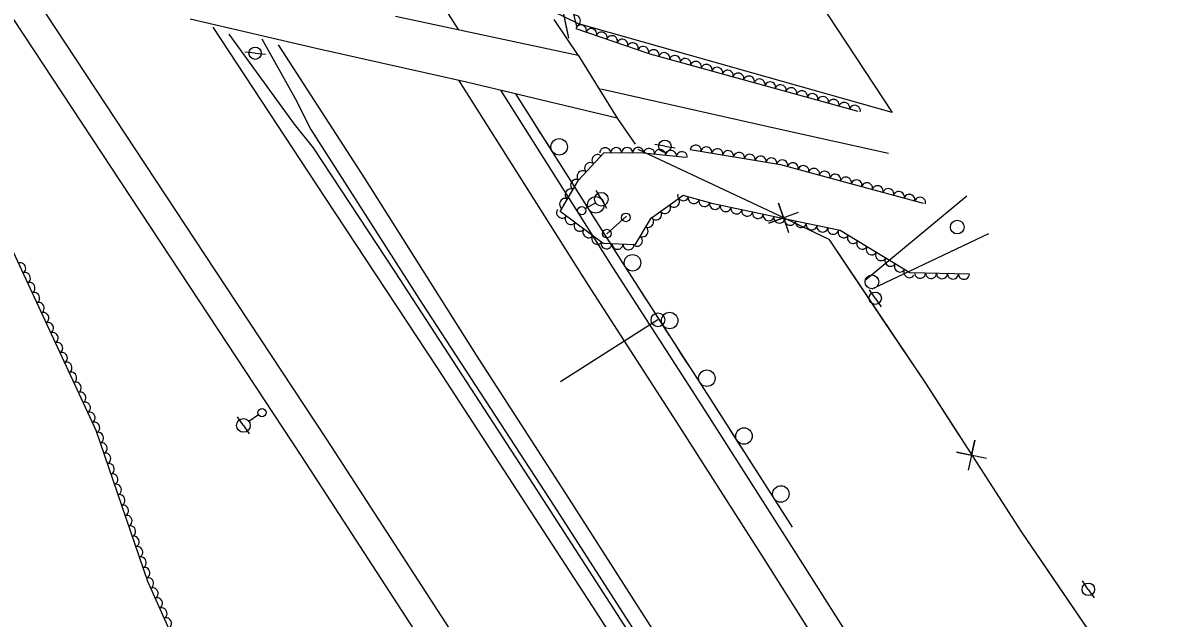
# Model space of a CAD drawing. Extents: x 1746719 to 1766531, y 631721 to 662391.
# Drawn here: x 1759270.6 to 1759684.8, y 642327.4 to 642544.3 of the extents above; entities that cross this region are included whole.
import ezdxf

# ---------------------------------------------------------------- set-up
doc = ezdxf.new("R2010")
doc.units = 0
for name, color, linetype in [('SURVEY - AERIAL SURVEY - Photo Control - Points - Elevations', 7, 'Continuous'), ('SURVEY - AERIAL SURVEY - Photo Control - Points - Locators', 7, 'Continuous'), ('SURVEY - AERIAL SURVEY - Photo Control - Points - Numbers', 7, 'Continuous'), ('SURVEY - AERIAL SURVEY - Photo Control with Text', 7, 'Continuous'), ('SURVEY - CENTERLINE - Existing Roads - Development', 7, 'Continuous'), ('SURVEY - CENTERLINE - Existing Roads Curve Text', 7, 'Continuous'), ('SURVEY - CENTERLINE - Existing Roads Text', 7, 'Continuous'), ('SURVEY - CONTROL - Grid', 7, 'Continuous')]:
    doc.layers.add(name, color=color, linetype=linetype)

msp = doc.modelspace()

# ---------------------------------------------------------------- linework, layer by layer
at = {"layer": 'SURVEY - AERIAL SURVEY - Photo Control - Points - Elevations'}
for points in [[(1759382.41, 642615.22), (1759429.14, 642541.83)], [(1759256.28, 642562.06), (1759331.34, 642448.21), (1759372.09, 642386.38), (1759428.32, 642299.79), (1759481.08, 642217.88), (1759538.71, 642129.24), (1759603.54, 642028.16), (1759659.74, 641942.25), (1759711.51, 641861.77), (1759776.52, 641763.39), (1759827.75, 641682.76), (1759880.28, 641600.83), (1759924.14, 641534.16), (1759977.94, 641451.1), (1760016.39, 641391.3), (1760062.96, 641319.36), (1760103.56, 641256.45), (1760143.11, 641194.73), (1760191.91, 641118.87), (1760244.47, 641040.54), (1760278.02, 640988.87), (1760344.17, 640886.4)], [(1759271.68, 642558.69), (1759340.52, 642454.26), (1759381.29, 642392.41), (1759437.55, 642305.76), (1759490.31, 642223.86), (1759547.95, 642135.2), (1759612.77, 642034.14), (1759668.97, 641948.23), (1759720.72, 641867.78), (1759785.75, 641769.38), (1759837.02, 641688.68), (1759889.51, 641606.82), (1759933.35, 641540.17), (1759987.18, 641457.06), (1760025.63, 641397.26), (1760072.2, 641325.33), (1760112.81, 641262.4), (1760152.37, 641200.67), (1760201.11, 641124.91), (1760253.65, 641046.61), (1760287.26, 640994.85), (1760353.41, 640892.37)], [(1759339.73, 642542.67), (1759380.59, 642480.68), (1759421.46, 642418.69), (1759477.86, 642331.83), (1759530.61, 642249.94), (1759588.28, 642161.24), (1759653.06, 642060.23), (1759709.23, 641974.36), (1759760.93, 641894), (1759826.04, 641795.48), (1759877.48, 641714.5), (1759929.76, 641632.96), (1759973.54, 641566.41), (1760027.51, 641483.09), (1760065.96, 641423.28), (1760112.51, 641351.39), (1760153.19, 641288.36), (1760192.76, 641226.6), (1760241.22, 641151.27), (1760293.71, 641073.05), (1760327.55, 641020.94), (1760393.74, 640918.4)], [(1759363.62, 642536.25), (1759395.13, 642487.52), (1759435.72, 642423.3), (1759469.3, 642371.23), (1759500.72, 642321.98), (1759539.35, 642260.94), (1759577, 642202.62), (1759610.73, 642150.66), (1759649.07, 642091.68), (1759686.79, 642032.95)], [(1759429.27, 642523.36), (1759476.18, 642449.13), (1759509.71, 642397.15), (1759541.23, 642347.72), (1759579.79, 642286.79), (1759617.29, 642228.71), (1759650.99, 642176.81), (1759689.39, 642117.73)], [(1759444.57, 642519.73), (1759485.45, 642455.05), (1759518.96, 642403.08), (1759550.52, 642353.62), (1759589.06, 642292.71), (1759626.53, 642234.68), (1759660.21, 642182.8), (1759698.63, 642123.7)], [(1759481.07, 642520.26), (1759546.41, 642505.61), (1759585.82, 642496.81)]]:
    msp.add_lwpolyline(points, dxfattribs=at)
at = {"layer": 'SURVEY - AERIAL SURVEY - Photo Control - Points - Locators'}
msp.add_lwpolyline([(1759470.07, 642689.62), (1759587.17, 642511.63), (1759472.97, 642543.97), (1759453.79, 642553.41), (1759432.21, 642560.75), (1759407.67, 642620.4), (1759399.65, 642634.35), (1759470.07, 642689.62)], dxfattribs=at)
at = {"layer": 'SURVEY - AERIAL SURVEY - Photo Control - Points - Numbers'}
for points in [[(1759345.56, 642540.12), (1759369.43, 642507.42), (1759376.29, 642498.78), (1759406.04, 642453.59), (1759456.4, 642376.16), (1759516.08, 642283.87), (1759556.82, 642220.43), (1759597.59, 642157.91), (1759654.19, 642071.42), (1759714.99, 641977.18), (1759758.52, 641910), (1759805.91, 641836.88), (1759854.97, 641760.37), (1759907.97, 641679.1), (1759964.38, 641590.9), (1760012.24, 641518.09), (1760081.05, 641410.57), (1760126.05, 641341.92), (1760170.81, 641272.63), (1760237.12, 641169.73), (1760281.11, 641102.87), (1760319.96, 641040.85), (1760359.87, 640980.23), (1760396.33, 640923.21)], [(1759357.59, 642538.44), (1759369.81, 642516.74), (1759375.52, 642505.49), (1759415.88, 642442.25), (1759464.07, 642368.31), (1759506.49, 642302.41), (1759551.89, 642231.53), (1759599.85, 642158.57), (1759643.49, 642091.23), (1759685.97, 642024.92)], [(1759550.8, 642360.61), (1759522.33, 642405.24), (1759488.82, 642457.2), (1759450.15, 642518.39)], [(1759452.42, 642514.8), (1759450.15, 642518.39)], [(1759456.64, 642508.12), (1759454.13, 642512.1)], [(1759459.15, 642504.15), (1759456.64, 642508.12)], [(1759465.78, 642493.67), (1759460.86, 642501.45)], [(1759470, 642486.99), (1759467.49, 642490.96)], [(1759472.51, 642483.02), (1759470, 642486.99)], [(1759479.13, 642472.54), (1759474.22, 642480.31)], [(1759483.35, 642465.86), (1759480.84, 642469.83)], [(1759485.86, 642461.88), (1759483.35, 642465.86)], [(1759492.54, 642451.44), (1759488.82, 642457.2), (1759487.57, 642459.18)], [(1759496.82, 642444.8), (1759494.28, 642448.75)], [(1759499.37, 642440.85), (1759496.82, 642444.8)], [(1759506.09, 642430.43), (1759501.1, 642438.16)], [(1759510.37, 642423.79), (1759507.83, 642427.74)], [(1759512.92, 642419.84), (1759510.37, 642423.79)], [(1759519.64, 642409.42), (1759514.66, 642417.15)], [(1759523.91, 642402.77), (1759522.33, 642405.24), (1759521.38, 642406.73)], [(1759526.44, 642398.81), (1759523.91, 642402.77)], [(1759533.11, 642388.35), (1759528.16, 642396.11)], [(1759537.35, 642381.69), (1759534.83, 642385.65)], [(1759539.88, 642377.73), (1759537.35, 642381.69)], [(1759546.55, 642367.28), (1759541.6, 642375.03)], [(1759550.8, 642360.61), (1759548.27, 642364.58)]]:
    msp.add_lwpolyline(points, dxfattribs=at)
for centre, start, end in [((1759465.88, 642499.12), 325.5621, 325.5481), ((1759479.23, 642477.99), 325.5621, 325.5481), ((1759492.59, 642456.89), 326.0875, 326.0735), ((1759506.14, 642435.88), 326.0875, 326.0735), ((1759519.69, 642414.87), 326.0875, 326.0735), ((1759533.19, 642393.81), 325.8008, 325.7868), ((1759546.63, 642372.73), 325.8008, 325.7868)]:
    msp.add_arc(centre, 3, start, end, dxfattribs=at)
at = {"layer": 'SURVEY - AERIAL SURVEY - Photo Control with Text'}
for points in [[(1759431.83, 642645.18), (1759455.58, 642613.97), (1759458.62, 642597.05), (1759472.26, 642543.03)], [(1759471.92, 642542.28), (1759498.85, 642533.03), (1759574.65, 642512.07)], [(1759228.36, 642513.01), (1759248.15, 642501.04), (1759263.86, 642467.69), (1759297.17, 642395.94), (1759316, 642340.95), (1759340.95, 642284.97), (1759358.96, 642264.07), (1759379.28, 642223.7), (1759412.23, 642179.79), (1759435.54, 642150.53), (1759461.16, 642112), (1759472.08, 642081.01), (1759501.45, 642040.98)], [(1759513.62, 642498.22), (1759546.52, 642492.64), (1759568.84, 642486.65), (1759598.39, 642478.6)], [(1759615.29, 642452.72), (1759593.57, 642453.25), (1759568.16, 642468.67), (1759547.2, 642473.03), (1759521.99, 642478.39), (1759511.01, 642481.4), (1759499.01, 642472.84), (1759493.48, 642463.45), (1759481.9, 642463.93), (1759466.29, 642475.53), (1759472.97, 642486.99), (1759482.13, 642496.92), (1759495.34, 642497.04), (1759511.97, 642495.35)]]:
    msp.add_lwpolyline(points, dxfattribs=at)
for centre, major_axis in [((1759471.74, 642545.09), (0.49, -1.94)), ((1759473.81, 642541.63), (1.89, -0.65)), ((1759477.59, 642540.33), (1.89, -0.65)), ((1759481.38, 642539.03), (1.89, -0.65)), ((1759485.16, 642537.73), (1.89, -0.65)), ((1759488.94, 642536.43), (1.89, -0.65)), ((1759492.72, 642535.13), (1.89, -0.65)), ((1759496.51, 642533.83), (1.89, -0.65)), ((1759500.32, 642532.62), (1.93, -0.53)), ((1759504.17, 642531.55), (1.93, -0.53)), ((1759508.03, 642530.49), (1.93, -0.53)), ((1759511.88, 642529.42), (1.93, -0.53)), ((1759515.74, 642528.35), (1.93, -0.53)), ((1759519.59, 642527.29), (1.93, -0.53)), ((1759523.45, 642526.22), (1.93, -0.53)), ((1759527.3, 642525.16), (1.93, -0.53)), ((1759531.16, 642524.09), (1.93, -0.53)), ((1759535.02, 642523.02), (1.93, -0.53)), ((1759538.87, 642521.96), (1.93, -0.53)), ((1759542.73, 642520.89), (1.93, -0.53)), ((1759546.58, 642519.83), (1.93, -0.53)), ((1759550.44, 642518.76), (1.93, -0.53)), ((1759554.29, 642517.69), (1.93, -0.53)), ((1759558.15, 642516.63), (1.93, -0.53)), ((1759562, 642515.56), (1.93, -0.53)), ((1759565.86, 642514.5), (1.93, -0.53)), ((1759569.71, 642513.43), (1.93, -0.53)), ((1759573.57, 642512.36), (1.93, -0.53)), ((1759482.65, 642496.93), (2, 0.02)), ((1759486.65, 642496.96), (2, 0.02)), ((1759490.65, 642497), (2, 0.02)), ((1759494.65, 642497.03), (2, 0.02)), ((1759498.64, 642496.7), (1.99, -0.2)), ((1759502.62, 642496.3), (1.99, -0.2)), ((1759506.59, 642495.9), (1.99, -0.2)), ((1759510.57, 642495.49), (1.99, -0.2)), ((1759515.59, 642497.89), (1.97, -0.33)), ((1759519.54, 642497.22), (1.97, -0.33)), ((1759523.48, 642496.55), (1.97, -0.33)), ((1759527.42, 642495.88), (1.97, -0.33)), ((1759477.06, 642491.43), (1.36, 1.47)), ((1759479.77, 642494.37), (1.36, 1.47)), ((1759531.37, 642495.21), (1.97, -0.33)), ((1759535.31, 642494.54), (1.97, -0.33)), ((1759539.25, 642493.87), (1.97, -0.33)), ((1759543.2, 642493.21), (1.97, -0.33)), ((1759547.13, 642492.48), (1.93, -0.52)), ((1759550.99, 642491.44), (1.93, -0.52)), ((1759474.35, 642488.49), (1.36, 1.47)), ((1759554.86, 642490.4), (1.93, -0.52)), ((1759558.72, 642489.37), (1.93, -0.52)), ((1759562.58, 642488.33), (1.93, -0.52)), ((1759566.44, 642487.29), (1.93, -0.52)), ((1759471.98, 642485.29), (1.01, 1.73)), ((1759570.31, 642486.25), (1.93, -0.53)), ((1759574.17, 642485.2), (1.93, -0.53)), ((1759578.03, 642484.15), (1.93, -0.53)), ((1759581.88, 642483.09), (1.93, -0.53)), ((1759469.97, 642481.84), (1.01, 1.73)), ((1759511.03, 642481.4), (-1.93, 0.53)), ((1759514.89, 642480.34), (-1.93, 0.53)), ((1759585.74, 642482.04), (1.93, -0.53)), ((1759589.6, 642480.99), (1.93, -0.53)), ((1759593.46, 642479.94), (1.93, -0.53)), ((1759597.32, 642478.89), (1.93, -0.53)), ((1759467.95, 642478.38), (1.01, 1.73)), ((1759504.51, 642476.77), (-1.63, -1.16)), ((1759507.77, 642479.09), (-1.63, -1.16)), ((1759518.74, 642479.28), (-1.93, 0.53)), ((1759522.61, 642478.26), (-1.96, 0.42)), ((1759526.52, 642477.43), (-1.96, 0.42)), ((1759530.44, 642476.59), (-1.96, 0.42)), ((1759466.85, 642475.11), (-1.61, 1.19)), ((1759470.06, 642472.73), (-1.61, 1.19)), ((1759498.38, 642471.77), (-1.01, -1.72)), ((1759501.26, 642474.44), (-1.63, -1.16)), ((1759534.35, 642475.76), (-1.96, 0.42)), ((1759538.26, 642474.93), (-1.96, 0.42)), ((1759542.17, 642474.1), (-1.96, 0.42)), ((1759546.08, 642473.26), (-1.96, 0.42)), ((1759550, 642472.44), (-1.96, 0.41)), ((1759473.27, 642470.34), (-1.61, 1.19)), ((1759476.48, 642467.95), (-1.61, 1.19)), ((1759496.35, 642468.32), (-1.01, -1.72)), ((1759553.92, 642471.63), (-1.96, 0.41)), ((1759557.83, 642470.81), (-1.96, 0.41)), ((1759561.75, 642470), (-1.96, 0.41)), ((1759565.66, 642469.18), (-1.96, 0.41)), ((1759569.4, 642467.91), (-1.71, 1.04)), ((1759479.69, 642465.57), (-1.61, 1.19)), ((1759494.32, 642464.88), (-1.01, -1.72)), ((1759572.82, 642465.84), (-1.71, 1.04)), ((1759576.24, 642463.76), (-1.71, 1.04)), ((1759483.15, 642463.88), (-2, 0.08)), ((1759487.15, 642463.71), (-2, 0.08)), ((1759491.14, 642463.54), (-2, 0.08)), ((1759579.66, 642461.69), (-1.71, 1.04)), ((1759583.08, 642459.61), (-1.71, 1.04)), ((1759269.76, 642454.98), (0.84, -1.81)), ((1759586.5, 642457.54), (-1.71, 1.04)), ((1759589.92, 642455.46), (-1.71, 1.04)), ((1759271.44, 642451.36), (0.84, -1.81)), ((1759593.34, 642453.39), (-1.71, 1.04)), ((1759597.3, 642453.16), (-2, 0.05)), ((1759601.3, 642453.06), (-2, 0.05)), ((1759605.3, 642452.97), (-2, 0.05)), ((1759609.29, 642452.87), (-2, 0.05)), ((1759613.29, 642452.77), (-2, 0.05)), ((1759273.13, 642447.73), (0.84, -1.81)), ((1759274.81, 642444.1), (0.84, -1.81)), ((1759276.5, 642440.47), (0.84, -1.81)), ((1759278.18, 642436.84), (0.84, -1.81)), ((1759279.86, 642433.22), (0.84, -1.81)), ((1759281.55, 642429.59), (0.84, -1.81)), ((1759283.23, 642425.96), (0.84, -1.81)), ((1759284.92, 642422.33), (0.84, -1.81)), ((1759286.6, 642418.7), (0.84, -1.81)), ((1759288.29, 642415.07), (0.84, -1.81)), ((1759289.97, 642411.45), (0.84, -1.81)), ((1759291.66, 642407.82), (0.84, -1.81)), ((1759293.34, 642404.19), (0.84, -1.81)), ((1759295.02, 642400.56), (0.84, -1.81)), ((1759296.71, 642396.93), (0.84, -1.81)), ((1759298.11, 642393.19), (0.65, -1.89)), ((1759299.41, 642389.41), (0.65, -1.89)), ((1759300.7, 642385.62), (0.65, -1.89)), ((1759302, 642381.84), (0.65, -1.89)), ((1759303.3, 642378.06), (0.65, -1.89)), ((1759304.59, 642374.27), (0.65, -1.89)), ((1759305.89, 642370.49), (0.65, -1.89)), ((1759307.18, 642366.7), (0.65, -1.89)), ((1759308.48, 642362.92), (0.65, -1.89)), ((1759309.77, 642359.13), (0.65, -1.89)), ((1759311.07, 642355.35), (0.65, -1.89)), ((1759312.37, 642351.57), (0.65, -1.89)), ((1759313.66, 642347.78), (0.65, -1.89)), ((1759314.96, 642344), (0.65, -1.89)), ((1759316.32, 642340.24), (0.81, -1.83)), ((1759317.95, 642336.59), (0.81, -1.83)), ((1759319.57, 642332.93), (0.81, -1.83)), ((1759321.2, 642329.28), (0.81, -1.83)), ((1759322.83, 642325.62), (0.81, -1.83))]:
    msp.add_ellipse(centre, major_axis=major_axis, ratio=0.940188, start_param=0, end_param=3.141593, dxfattribs=at)
at = {"layer": 'SURVEY - CENTERLINE - Existing Roads - Development'}
for p, q in [((1759355.17, 642533.22), (1759351.44, 642533.62)), ((1759355.17, 642533.22), (1759358.9, 642532.83)), ((1759504.4, 642499.34), (1759500.69, 642499.95)), ((1759504.4, 642499.34), (1759508.1, 642498.74)), ((1759481.25, 642480.02), (1759479.37, 642483.27)), ((1759475.4, 642476.65), (1759479.08, 642478.77)), ((1759481.25, 642480.02), (1759483.13, 642476.78)), ((1759581, 642443.99), (1759578.85, 642447.06)), ((1759581, 642443.99), (1759583.15, 642440.91)), ((1759350.89, 642397.66), (1759348.76, 642400.75)), ((1759356.45, 642401.49), (1759352.95, 642399.08)), ((1759350.89, 642397.66), (1759353.01, 642394.58)), ((1759658.58, 642337.98), (1759656.41, 642341.04)), ((1759658.58, 642337.98), (1759660.76, 642334.92))]:
    msp.add_line(p, q, dxfattribs=at)
for centre, radius in [((1759355.17, 642533.22), 2.25), ((1759504.4, 642499.34), 2.25), ((1759481.25, 642480.02), 2.5), ((1759474.11, 642475.9), 1.5), ((1759581, 642443.99), 2.25), ((1759357.68, 642402.34), 1.5), ((1759350.89, 642397.66), 2.5), ((1759658.58, 642337.98), 2.25)]:
    msp.add_circle(centre, radius, dxfattribs=at)
at = {"layer": 'SURVEY - CENTERLINE - Existing Roads Curve Text'}
for points in [[(1759429.21, 642643.93), (1759453.12, 642615.23), (1759469.32, 642538.74)], [(1759459.08, 642587.11), (1759468.69, 642541.72)], [(1759468.69, 642541.72), (1759469.32, 642538.74)], [(1759494.54, 642498.28), (1759545.72, 642474.26), (1759564.08, 642465.46), (1759599.28, 642413.01), (1759634.26, 642358.81), (1759665.91, 642312.29), (1759696.99, 642266.05)], [(1759494.54, 642498.28), (1759539.8, 642477.04)], [(1759552.87, 642475.16), (1759542.29, 642471.36), (1759547.62, 642473.24), (1759545.75, 642478.57), (1759549.41, 642467.94)], [(1759554.34, 642470.13), (1759564.08, 642465.46), (1759583.92, 642435.9)], [(1759583.92, 642435.9), (1759599.28, 642413.01), (1759611.45, 642394.16)], [(1759621.55, 642385.69), (1759610.55, 642387.99), (1759616.08, 642386.8), (1759617.27, 642392.33), (1759614.83, 642381.35)], [(1759620.17, 642380.63), (1759634.26, 642358.81), (1759645.75, 642341.92)], [(1759645.75, 642341.92), (1759665.91, 642312.29), (1759673.8, 642300.54)]]:
    msp.add_lwpolyline(points, dxfattribs=at)
at = {"layer": 'SURVEY - CENTERLINE - Existing Roads Text'}
for p, q in [((1759377.42, 642534.96), (1759331.54, 642545.57)), ((1759406.32, 642546.7), (1759472.78, 642532.52)), ((1759472.78, 642532.52), (1759464.08, 642545.48)), ((1759432.12, 642522.72), (1759377.42, 642534.96)), ((1759472.78, 642532.52), (1759487, 642509.55)), ((1759487, 642509.55), (1759432.12, 642522.72)), ((1759487, 642509.55), (1759493.53, 642500.08))]:
    msp.add_line(p, q, dxfattribs=at)
at = {"layer": 'SURVEY - CONTROL - Grid'}
for p, q in [((1759610.86, 642469.91), (1759610.86, 642469.91)), ((1759610.86, 642469.91), (1759610.86, 642469.91)), ((1759579.77, 642449.94), (1759579.77, 642449.94)), ((1759579.77, 642449.94), (1759579.77, 642449.94)), ((1759501.85, 642436.14), (1759466.4, 642413.53)), ((1759501.84, 642436.12), (1759501.84, 642436.12))]:
    msp.add_line(p, q, dxfattribs=at)
for points in [[(1759614.32, 642481.11), (1759577.49, 642450.63)], [(1759614.32, 642481.12), (1759577.49, 642450.63)], [(1759483.21, 642467.4), (1759490.44, 642473.89)], [(1759483.21, 642467.4), (1759490.44, 642473.89)], [(1759622.21, 642467.45), (1759579.69, 642447.31)], [(1759622.21, 642467.45), (1759579.69, 642447.31)]]:
    msp.add_lwpolyline(points, dxfattribs=at)
for centre, radius in [((1759490.14, 642473.45), 1.57), ((1759483.28, 642467.52), 1.57), ((1759483.28, 642467.52), 1.57), ((1759610.86, 642469.93), 2.5), ((1759610.87, 642469.93), 2.5), ((1759579.77, 642449.96), 2.5), ((1759579.78, 642449.96), 2.5), ((1759501.85, 642436.14), 2.5)]:
    msp.add_circle(centre, radius, dxfattribs=at)

doc.saveas('drawing.dxf')
